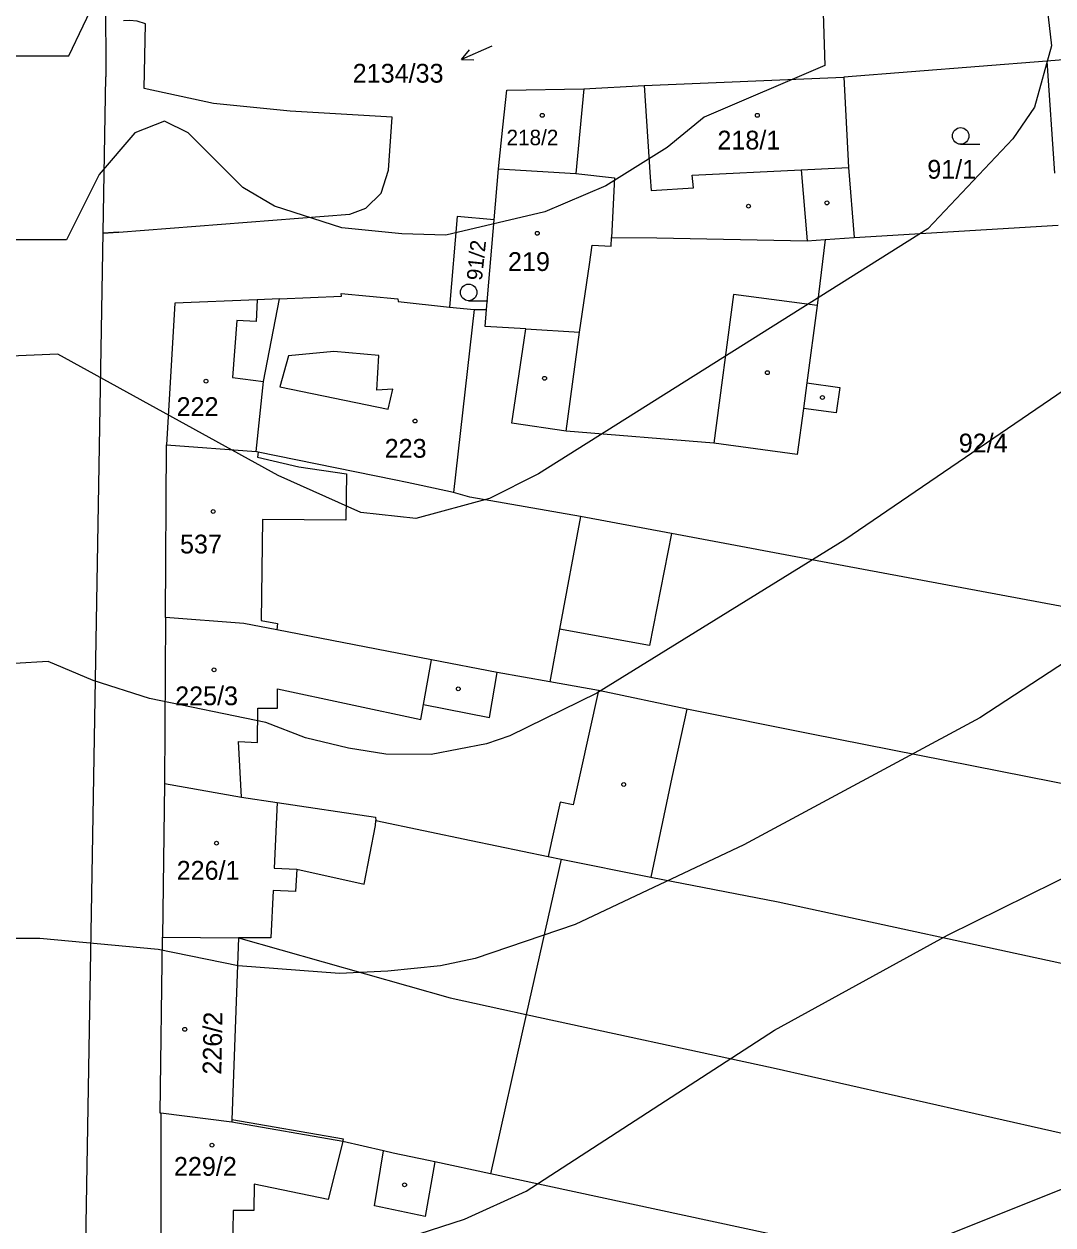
# Model space of a CAD drawing. Extents: x -555860 to -552701, y -1187050 to -1182291.
# Drawn here: x -554605.7 to -554512.6, y -1184816.7 to -1184708.1 of the extents above; entities that cross this region are included whole.
import ezdxf

# ---------------------------------------------------------------- set-up
doc = ezdxf.new("R2010")
doc.units = 0
for name, color, linetype in [('CYKLISTI_stav', 7, 'Continuous'), ('LEG_2b', 7, 'Continuous'), ('Level 16', 7, 'Continuous'), ('Level 25', 7, 'Continuous'), ('Level 40', 7, 'Continuous'), ('Level 41', 7, 'Continuous'), ('navrh_BV', 7, 'Continuous'), ('Poz předměty', 7, 'Continuous')]:
    doc.layers.add(name, color=color, linetype=linetype)

msp = doc.modelspace()

# ---------------------------------------------------------------- linework, layer by layer
at = {"layer": 'CYKLISTI_stav'}
for p, q in [((-554549.58, -1184713.64), (-554549.02, -1184721.93)), ((-554535.37, -1184721.26), (-554531.08, -1184721.05)), ((-554549.02, -1184721.93), (-554548.94, -1184723.14)), ((-554545.21, -1184721.74), (-554535.37, -1184721.26)), ((-554545.09, -1184722.88), (-554545.21, -1184721.74)), ((-554535.37, -1184721.26), (-554534.81, -1184727.67)), ((-554548.94, -1184723.14), (-554545.09, -1184722.88)), ((-554552.56, -1184728.17), (-554552.52, -1184727.38)), ((-554554.52, -1184729.83), (-554554.26, -1184728.07)), ((-554554.26, -1184728.07), (-554552.56, -1184728.17)), ((-554555.42, -1184735.94), (-554554.52, -1184729.83)), ((-554584.6, -1184733.01), (-554584.67, -1184734.97)), ((-554541.49, -1184732.54), (-554543.27, -1184746)), ((-554533.9, -1184733.53), (-554541.49, -1184732.54)), ((-554586.42, -1184734.9), (-554586.83, -1184740.06)), ((-554584.67, -1184734.97), (-554586.42, -1184734.9)), ((-554560.29, -1184735.65), (-554555.42, -1184735.94)), ((-554556.62, -1184744.9), (-554555.42, -1184735.94)), ((-554581.74, -1184738.09), (-554582.53, -1184740.88)), ((-554577.65, -1184737.7), (-554581.74, -1184738.09)), ((-554573.59, -1184738.06), (-554577.65, -1184737.7)), ((-554573.76, -1184741.2), (-554573.59, -1184738.06)), ((-554586.83, -1184740.06), (-554584.02, -1184740.4)), ((-554534.85, -1184740.54), (-554535.16, -1184742.85)), ((-554582.53, -1184740.88), (-554572.72, -1184742.92)), ((-554572.32, -1184741.11), (-554573.76, -1184741.2)), ((-554572.72, -1184742.92), (-554572.32, -1184741.11)), ((-554555.32, -1184752.64), (-554557.22, -1184762.83)), ((-554569.53, -1184769.63), (-554568.81, -1184765.6)), ((-554563.55, -1184770.82), (-554562.86, -1184766.75)), ((-554582.75, -1184768.23), (-554569.78, -1184771)), ((-554582.75, -1184769.97), (-554582.75, -1184768.23)), ((-554553.69, -1184768.36), (-554555.4, -1184776)), ((-554584.55, -1184773.07), (-554584.54, -1184769.97)), ((-554584.54, -1184769.97), (-554582.75, -1184769.97)), ((-554569.78, -1184771), (-554569.53, -1184769.63)), ((-554569.53, -1184769.63), (-554563.55, -1184770.82)), ((-554586.27, -1184772.99), (-554584.55, -1184773.07)), ((-554586, -1184778.01), (-554586.27, -1184772.99)), ((-554555.4, -1184776), (-554555.99, -1184778.71)), ((-554582.77, -1184778.49), (-554583.06, -1184784.43)), ((-554557.18, -1184778.47), (-554558.27, -1184783.4)), ((-554555.99, -1184778.71), (-554557.18, -1184778.47)), ((-554574.91, -1184785.89), (-554573.89, -1184780.57)), ((-554573.89, -1184780.57), (-554573.86, -1184780.14)), ((-554583.06, -1184784.43), (-554581.01, -1184784.53)), ((-554581.01, -1184784.53), (-554581.11, -1184786.57)), ((-554581.01, -1184784.53), (-554574.91, -1184785.89)), ((-554583.15, -1184786.48), (-554583.36, -1184790.76)), ((-554581.11, -1184786.57), (-554583.15, -1184786.48)), ((-554586.29, -1184790.74), (-554586.87, -1184807.22)), ((-554583.36, -1184790.76), (-554586.29, -1184790.74)), ((-554576.83, -1184809.17), (-554586.88, -1184807.43)), ((-554576.83, -1184809.17), (-554578.16, -1184814.43)), ((-554573.96, -1184815.01), (-554573.17, -1184810.02)), ((-554568.52, -1184811.03), (-554569.38, -1184815.95)), ((-554584.85, -1184813.05), (-554584.88, -1184815.43)), ((-554578.16, -1184814.43), (-554584.85, -1184813.05)), ((-554586.77, -1184815.42), (-554586.81, -1184819.59)), ((-554584.88, -1184815.43), (-554586.77, -1184815.42)), ((-554569.38, -1184815.95), (-554573.96, -1184815.01))]:
    msp.add_line(p, q, dxfattribs=at)
for points in [[(-554584.51, -1184746.79), (-554584.56, -1184747.27), (-554580.82, -1184748.13), (-554576.49, -1184748.76)], [(-554576.49, -1184748.76), (-554576.56, -1184752.97), (-554584.11, -1184752.91), (-554584.22, -1184762.05), (-554582.75, -1184762.3), (-554582.82, -1184762.88)]]:
    msp.add_lwpolyline(points, dxfattribs=at)
at = {"layer": 'Level 16'}
for p, q in [((-554563.35, -1184710.06), (-554566.1, -1184711.27)), ((-554566.1, -1184711.27), (-554565.38, -1184710.41)), ((-554566.1, -1184711.27), (-554564.98, -1184711.32))]:
    msp.add_line(p, q, dxfattribs=at)
at = {"layer": 'Level 25'}
for p, q in [((-554520.93, -1184718.94), (-554519.18, -1184718.94)), ((-554565.45, -1184733.1), (-554563.7, -1184733.1))]:
    msp.add_line(p, q, dxfattribs=at)
for centre, radius in [((-554558.79, -1184716.33), 0.175), ((-554539.33, -1184716.33), 0.175), ((-554520.93, -1184718.19), 0.75), ((-554540.13, -1184724.55), 0.175), ((-554533.03, -1184724.25), 0.175), ((-554559.24, -1184727), 0.175), ((-554565.45, -1184732.35), 0.75), ((-554538.42, -1184739.61), 0.175), ((-554589.22, -1184740.38), 0.175), ((-554558.58, -1184740.12), 0.175), ((-554533.44, -1184741.86), 0.175), ((-554570.3, -1184743.99), 0.175), ((-554588.57, -1184752.17), 0.175), ((-554588.49, -1184766.5), 0.175), ((-554566.39, -1184768.22), 0.175), ((-554551.42, -1184776.87), 0.175), ((-554588.27, -1184782.18), 0.175), ((-554591.14, -1184799.03), 0.175), ((-554588.68, -1184809.51), 0.175), ((-554571.25, -1184813.1), 0.175)]:
    msp.add_circle(centre, radius, dxfattribs=at)
at = {"layer": 'Level 40'}
for points in [[(-554611.23, -1184820.09), (-554582.7, -1184820.47), (-554576.07, -1184819.51), (-554565.84, -1184816.21), (-554560.24, -1184813.68), (-554537.78, -1184799.11), (-554522.11, -1184790.52), (-554483.03, -1184771.19), (-554478.15, -1184767.22), (-554470.8, -1184759.6), (-554463.18, -1184749.34), (-554457.35, -1184739.35), (-554455.27, -1184734.36), (-554452.78, -1184724.38), (-554453.2, -1184714.4), (-554455.03, -1184701.58)], [(-554608.6, -1184710.94), (-554601.62, -1184710.94), (-554599.03, -1184705.48)]]:
    msp.add_lwpolyline(points, dxfattribs=at)
at = {"layer": 'Level 41'}
for points in [[(-554605.86, -1184860.16), (-554603.22, -1184859.57), (-554593.52, -1184859.43), (-554588.28, -1184858.78), (-554585.47, -1184858.18), (-554579.87, -1184856.31), (-554575.77, -1184854.16), (-554568.83, -1184849.45), (-554558.16, -1184838.08), (-554551.09, -1184831.42), (-554547.48, -1184828.93), (-554537.91, -1184823.94), (-554511.57, -1184813.4), (-554495.07, -1184806.05), (-554486.2, -1184801.06), (-554480.9, -1184797.4), (-554473.16, -1184791.49), (-554465.67, -1184784.14), (-554456.94, -1184772.63), (-554443.77, -1184751.28), (-554441.99, -1184746.82), (-554440.58, -1184741.57), (-554440.02, -1184733.81), (-554441.27, -1184691.66)], [(-554493.41, -1184703.16), (-554492.33, -1184709.87), (-554495.21, -1184722.72), (-554497.98, -1184728.82), (-554500.34, -1184731.87), (-554503.37, -1184734.94), (-554506.44, -1184737.69), (-554531.4, -1184754.75), (-554553.86, -1184768.61), (-554561.72, -1184772.48), (-554563.84, -1184773.19), (-554568.83, -1184774.16), (-554572.94, -1184774.13), (-554576.32, -1184773.6), (-554580.2, -1184772.65), (-554583.81, -1184771.25), (-554594.32, -1184769.08), (-554599.42, -1184767.47), (-554603.49, -1184765.74), (-554609.62, -1184766.12)], [(-554513.27, -1184705.04), (-554512.72, -1184710.03), (-554514.25, -1184715.58), (-554516.22, -1184718.46), (-554523.91, -1184726.6), (-554559.13, -1184748.78), (-554563.57, -1184751), (-554570.22, -1184752.8), (-554575.21, -1184752.25), (-554582.7, -1184748.92), (-554602.64, -1184737.93), (-554609.08, -1184738.2)], [(-554475.27, -1184706.86), (-554475.62, -1184710.03), (-554476.49, -1184712.46), (-554475.24, -1184728.82), (-554475.8, -1184732.14), (-554478.01, -1184738.25), (-554479.82, -1184741.3), (-554485.09, -1184747.81), (-554494.79, -1184754.89), (-554519.2, -1184770.83), (-554540.55, -1184782.34), (-554555.8, -1184789.55), (-554564.85, -1184792.61), (-554568, -1184793.29), (-554572.77, -1184793.77), (-554577.15, -1184793.99), (-554586.31, -1184793.29), (-554593.56, -1184791.79), (-554604.25, -1184790.82), (-554610.69, -1184790.82)], [(-554533.4, -1184706.11), (-554533.22, -1184711.82), (-554544.15, -1184716.48), (-554547.48, -1184719.25), (-554553.03, -1184722.72), (-554558.57, -1184725.07), (-554567.52, -1184727.18), (-554571.51, -1184727.05), (-554576.93, -1184726.52), (-554583.03, -1184724.54), (-554585.89, -1184722.85), (-554590.83, -1184717.92), (-554592.98, -1184716.85), (-554595.66, -1184717.92), (-554598.88, -1184721.68), (-554601.83, -1184727.59), (-554608.27, -1184727.59)]]:
    msp.add_lwpolyline(points, dxfattribs=at)
at = {"layer": 'navrh_BV'}
for p, q in [((-554598.38, -1184689.1), (-554598.29, -1184712.84)), ((-554497.21, -1184710.13), (-554513.14, -1184711.42)), ((-554513.14, -1184711.42), (-554531.51, -1184712.86)), ((-554513.14, -1184711.42), (-554512.43, -1184721.56)), ((-554600.09, -1184818.4), (-554598.29, -1184712.84)), ((-554555.04, -1184713.93), (-554549.58, -1184713.64)), ((-554549.58, -1184713.64), (-554531.51, -1184712.86)), ((-554531.51, -1184712.86), (-554531.08, -1184721.05)), ((-554562.36, -1184717.41), (-554562.01, -1184714.04)), ((-554562.01, -1184714.04), (-554555.04, -1184713.93)), ((-554555.04, -1184713.93), (-554555.75, -1184721.58)), ((-554562.76, -1184721.18), (-554562.36, -1184717.41)), ((-554563.14, -1184725.77), (-554562.76, -1184721.18)), ((-554562.76, -1184721.18), (-554555.75, -1184721.58)), ((-554531.08, -1184721.05), (-554530.57, -1184727.39)), ((-554555.75, -1184721.58), (-554552.26, -1184721.98)), ((-554552.26, -1184721.98), (-554552.52, -1184727.38)), ((-554566.49, -1184725.49), (-554567.19, -1184733.67)), ((-554563.14, -1184725.77), (-554566.49, -1184725.49)), ((-554563.83, -1184733.91), (-554563.14, -1184725.77)), ((-554530.57, -1184727.39), (-554512.1, -1184726.26)), ((-554552.52, -1184727.38), (-554548.43, -1184727.42)), ((-554548.43, -1184727.42), (-554534.81, -1184727.67)), ((-554534.81, -1184727.67), (-554533.19, -1184727.56)), ((-554533.19, -1184727.56), (-554533.9, -1184733.53)), ((-554533.19, -1184727.56), (-554530.57, -1184727.39)), ((-554584.6, -1184733.01), (-554592.05, -1184733.32)), ((-554582.58, -1184732.93), (-554584.6, -1184733.01)), ((-554584.02, -1184740.4), (-554582.58, -1184732.93)), ((-554582.58, -1184732.93), (-554576.95, -1184732.7)), ((-554576.95, -1184732.7), (-554576.98, -1184732.45)), ((-554576.98, -1184732.45), (-554571.87, -1184732.93)), ((-554571.87, -1184732.93), (-554571.84, -1184733.18)), ((-554571.84, -1184733.18), (-554567.19, -1184733.67)), ((-554592.05, -1184733.32), (-554592.78, -1184746.13)), ((-554567.19, -1184733.67), (-554564.96, -1184733.9)), ((-554564.96, -1184733.9), (-554566.83, -1184750.46)), ((-554564.96, -1184733.9), (-554563.83, -1184733.91)), ((-554563.96, -1184735.43), (-554563.83, -1184733.91)), ((-554533.9, -1184733.53), (-554534.85, -1184740.54)), ((-554560.29, -1184735.65), (-554563.96, -1184735.43)), ((-554560.44, -1184736.68), (-554560.29, -1184735.65)), ((-554561.55, -1184744.17), (-554560.44, -1184736.68)), ((-554584.68, -1184746.75), (-554584.02, -1184740.4)), ((-554534.85, -1184740.54), (-554531.85, -1184740.95)), ((-554531.85, -1184740.95), (-554532.19, -1184743.25)), ((-554535.16, -1184742.85), (-554535.72, -1184747.01)), ((-554532.19, -1184743.25), (-554535.16, -1184742.85)), ((-554556.62, -1184744.9), (-554561.55, -1184744.17)), ((-554543.27, -1184746), (-554556.62, -1184744.9)), ((-554592.89, -1184761.76), (-554592.78, -1184746.13)), ((-554592.78, -1184746.13), (-554584.68, -1184746.75)), ((-554535.72, -1184747.01), (-554543.27, -1184746)), ((-554584.51, -1184746.79), (-554584.68, -1184746.75)), ((-554572.18, -1184749.31), (-554584.51, -1184746.79)), ((-554571.01, -1184749.55), (-554572.18, -1184749.31)), ((-554569.75, -1184749.81), (-554571.01, -1184749.55)), ((-554566.83, -1184750.46), (-554569.75, -1184749.81)), ((-554565.34, -1184750.89), (-554566.83, -1184750.46)), ((-554555.32, -1184752.64), (-554565.34, -1184750.89)), ((-554547.08, -1184754.15), (-554555.32, -1184752.64)), ((-554547.08, -1184754.15), (-554549.09, -1184764.3)), ((-554531.51, -1184757.08), (-554547.08, -1184754.15)), ((-554506.26, -1184761.79), (-554531.51, -1184757.08)), ((-554592.89, -1184761.76), (-554592.98, -1184776.78)), ((-554585.78, -1184762.31), (-554592.89, -1184761.76)), ((-554582.82, -1184762.88), (-554585.78, -1184762.31)), ((-554568.81, -1184765.6), (-554582.82, -1184762.88)), ((-554557.22, -1184762.83), (-554558.11, -1184767.58)), ((-554549.09, -1184764.3), (-554557.22, -1184762.83)), ((-554562.86, -1184766.75), (-554568.81, -1184765.6)), ((-554558.11, -1184767.58), (-554562.86, -1184766.75)), ((-554553.69, -1184768.36), (-554558.11, -1184767.58)), ((-554545.7, -1184770.05), (-554553.69, -1184768.36)), ((-554545.7, -1184770.05), (-554547.06, -1184776.24)), ((-554534.44, -1184772.32), (-554545.7, -1184770.05)), ((-554487.99, -1184781.51), (-554534.44, -1184772.32)), ((-554547.06, -1184776.24), (-554548.98, -1184785.27)), ((-554592.98, -1184776.78), (-554593.15, -1184790.69)), ((-554592.98, -1184776.78), (-554586, -1184778.01)), ((-554586, -1184778.01), (-554582.77, -1184778.49)), ((-554582.77, -1184778.49), (-554573.87, -1184779.82)), ((-554573.87, -1184779.82), (-554573.86, -1184780.14)), ((-554573.86, -1184780.14), (-554565.23, -1184781.95)), ((-554565.23, -1184781.95), (-554558.27, -1184783.4)), ((-554557.09, -1184783.64), (-554560.24, -1184797.68)), ((-554558.27, -1184783.4), (-554557.09, -1184783.64)), ((-554557.09, -1184783.64), (-554548.98, -1184785.27)), ((-554548.98, -1184785.27), (-554537.43, -1184787.48)), ((-554537.43, -1184787.48), (-554490.94, -1184797.59)), ((-554593.35, -1184806.61), (-554593.15, -1184790.69)), ((-554593.15, -1184790.69), (-554586.29, -1184790.74)), ((-554586.29, -1184790.74), (-554567.13, -1184796.19)), ((-554567.13, -1184796.19), (-554560.24, -1184797.68)), ((-554560.24, -1184797.68), (-554563.48, -1184812.11)), ((-554560.24, -1184797.68), (-554537.9, -1184802.5)), ((-554537.9, -1184802.5), (-554493.67, -1184812.54)), ((-554593.3, -1184806.61), (-554593.35, -1184806.61)), ((-554593.3, -1184806.61), (-554593.31, -1184819.61)), ((-554586.88, -1184807.43), (-554593.3, -1184806.61)), ((-554586.87, -1184807.22), (-554586.88, -1184807.43)), ((-554576.78, -1184808.98), (-554586.87, -1184807.22)), ((-554576.83, -1184809.17), (-554576.78, -1184808.98)), ((-554573.17, -1184810.02), (-554576.83, -1184809.17)), ((-554572.28, -1184810.22), (-554573.17, -1184810.02)), ((-554569.09, -1184810.91), (-554572.28, -1184810.22)), ((-554568.52, -1184811.03), (-554569.09, -1184810.91)), ((-554563.48, -1184812.11), (-554568.52, -1184811.03)), ((-554538.37, -1184817.51), (-554563.48, -1184812.11))]:
    msp.add_line(p, q, dxfattribs=at)
at = {"layer": 'Poz předměty'}
for p, q in [((-554597.1, -1184726.89), (-554576.2, -1184725.27)), ((-554597.1, -1184726.89), (-554598.53, -1184726.98)), ((-554598.53, -1184726.98), (-554598.53, -1184726.98))]:
    msp.add_line(p, q, dxfattribs=at)
for points in [[(-554576.2, -1184725.27), (-554574.75, -1184724.73), (-554573.38, -1184723.36), (-554572.69, -1184721.3), (-554572.38, -1184716.49), (-554581.61, -1184715.96), (-554588.55, -1184715.27), (-554594.81, -1184713.9), (-554594.69, -1184708.04), (-554595.46, -1184707.82), (-554596.14, -1184707.74), (-554596.69, -1184707.79)], [(-554598.53, -1184726.98), (-554597.17, -1184726.89), (-554597.1, -1184726.89)], [(-554597.17, -1184726.9), (-554597.17, -1184726.89)]]:
    msp.add_lwpolyline(points, dxfattribs=at)

# ---------------------------------------------------------------- texts
at = {"layer": 'LEG_2b'}
for s, height, p in [('218/2', 1.4, (-554562.02, -1184719.03)), ('218/1', 1.7, (-554542.94, -1184719.42)), ('91/1', 1.7, (-554523.95, -1184722.06)), ('219', 1.7, (-554561.89, -1184730.41)), ('222', 1.7, (-554591.88, -1184743.53)), ('92/4', 1.7, (-554521.1, -1184746.83)), ('223', 1.7, (-554573.05, -1184747.31)), ('537', 1.7, (-554591.57, -1184755.97)), ('225/3', 1.7, (-554592.01, -1184769.7)), ('226/1', 1.7, (-554591.87, -1184785.49)), ('229/2', 1.7, (-554592.12, -1184812.28))]:
    msp.add_text(s, height=height, dxfattribs=at).set_placement(p)
for s, height, rotation, p in [('91/2', 1.4, 84, (-554564.25, -1184731.32)), ('226/2', 1.7, 89, (-554587.83, -1184803.14))]:
    msp.add_text(s, height=height, rotation=rotation, dxfattribs=at).set_placement(p)
at = {"layer": 'Level 16'}
msp.add_text('2134/33', height=1.7, dxfattribs=at).set_placement((-554575.94, -1184713.37))

doc.saveas('drawing.dxf')
